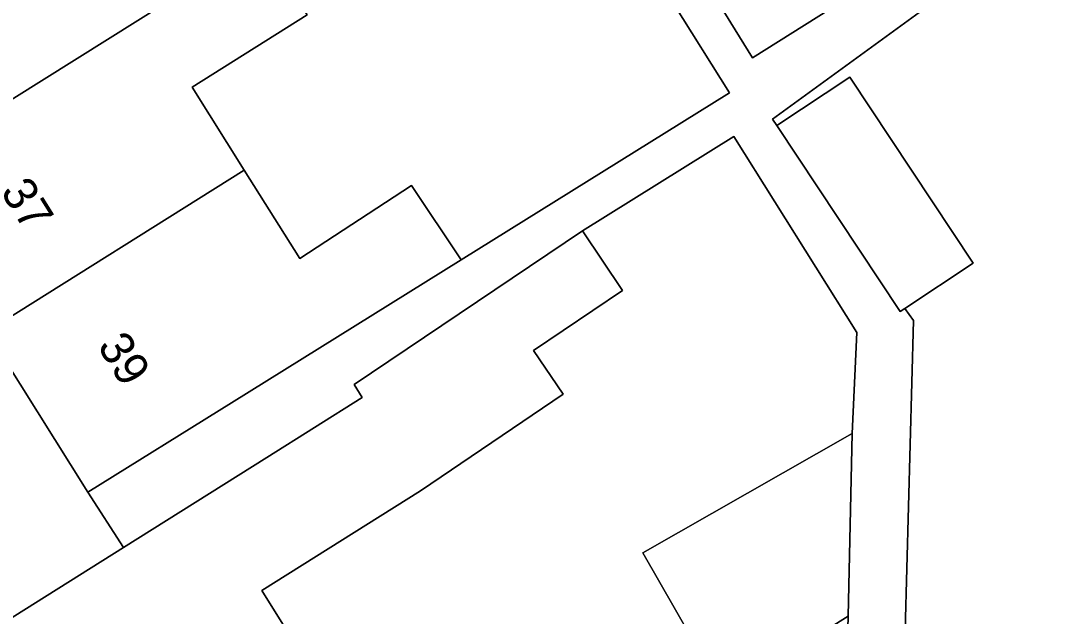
# Model space of a CAD drawing. Extents: x 161798 to 162385, y 382315 to 382833.
# Drawn here: x 162098.63 to 162128.92, y 382508.94 to 382526.57 of the extents above; entities that cross this region are included whole.
import ezdxf

# ---------------------------------------------------------------- set-up
doc = ezdxf.new("R2010")
doc.units = 0
for name, color, linetype in [('IMGEO_Erf', 7, 'Continuous'), ('IMGEO_Pand', 7, 'Continuous'), ('IMGEO_Pand_nummerreeks', 7, 'Continuous'), ('IMGEO_Voetpad_open', 7, 'Continuous')]:
    doc.layers.add(name, color=color, linetype=linetype)

msp = doc.modelspace()

# ---------------------------------------------------------------- linework, layer by layer
at = {"layer": 'IMGEO_Erf'}
for points in [[(162095.509, 382537.683), (162098.864, 382539.812), (162100.07, 382537.912), (162101.435, 382535.761), (162098.057, 382533.617), (162099.576, 382531.194), (162101.171, 382528.649), (162104.559, 382530.785), (162105.766, 382528.87), (162107.111, 382526.737), (162103.713, 382524.594), (162105.249, 382522.144), (162106.891, 382519.523), (162110.198, 382521.684), (162111.664, 382519.483), (162119.597, 382524.422), (162113.015, 382534.923), (162101.682, 382553.006), (162096.508, 382561.261)], [(162131.393, 382531.31), (162120.869, 382523.652), (162121.001, 382523.458), (162123.156, 382524.886), (162126.802, 382519.386), (162124.78, 382518.047), (162125.039, 382517.695), (162124.601, 382501.194), (162127.361, 382492.073), (162125.298, 382486.194), (162124.059, 382486.638), (162125.938, 382492.083), (162125.713, 382492.737), (162123.661, 382491.451), (162123.957, 382490.978), (162119.474, 382488.169), (162121.35, 382485.177)], [(162122.887, 382500.941), (162123.109, 382508.947), (162119.43, 382506.643), (162117.034, 382510.827), (162123.222, 382514.347), (162123.367, 382517.339), (162119.729, 382523.139), (162115.249, 382520.35), (162116.439, 382518.581), (162113.803, 382516.806), (162114.676, 382515.51), (162110.466, 382512.656), (162105.766, 382509.713), (162107.478, 382506.979)]]:
    msp.add_lwpolyline(points, dxfattribs=at)
at = {"layer": 'IMGEO_Pand'}
for points in [[(162120.283, 382525.463), (162122.585, 382526.907), (162117.02, 382535.897), (162114.714, 382534.472)], [(162099.576, 382531.194), (162091.965, 382526.421), (162094.758, 382521.967), (162105.766, 382528.87), (162104.559, 382530.785), (162101.171, 382528.649)], [(162094.758, 382521.967), (162097.64, 382517.372), (162105.249, 382522.144), (162103.713, 382524.594), (162107.111, 382526.737), (162105.766, 382528.87)], [(162121.001, 382523.458), (162124.646, 382517.958), (162124.78, 382518.047), (162126.802, 382519.386), (162123.156, 382524.886)], [(162105.249, 382522.144), (162097.64, 382517.372), (162100.624, 382512.613), (162104.871, 382515.254), (162111.664, 382519.483), (162110.198, 382521.684), (162106.891, 382519.523)], [(162105.918, 382513.642), (162101.682, 382510.985), (162096.463, 382507.711), (162099.911, 382502.241), (162107.478, 382506.979), (162105.766, 382509.713), (162110.466, 382512.656), (162114.676, 382515.51), (162113.803, 382516.806), (162116.439, 382518.581), (162115.249, 382520.35), (162108.495, 382515.802), (162108.74, 382515.412)], [(162123.222, 382514.347), (162117.034, 382510.827), (162119.43, 382506.643), (162123.109, 382508.947)]]:
    msp.add_lwpolyline(points, close=True, dxfattribs=at)
at = {"layer": 'IMGEO_Voetpad_open'}
for points in [[(162113.015, 382534.923), (162119.597, 382524.422), (162111.664, 382519.483), (162104.871, 382515.254), (162100.624, 382512.613), (162101.682, 382510.985), (162105.918, 382513.642), (162108.74, 382515.412), (162108.495, 382515.802), (162115.249, 382520.35), (162119.729, 382523.139), (162123.367, 382517.339), (162123.222, 382514.347), (162123.109, 382508.947), (162122.887, 382500.941)], [(162122.585, 382526.907), (162120.283, 382525.463), (162114.714, 382534.472)], [(162124.601, 382501.194), (162125.039, 382517.695), (162124.78, 382518.047), (162124.646, 382517.958), (162121.001, 382523.458), (162120.869, 382523.652), (162131.393, 382531.31)], [(162106.885, 382491.178), (162103.453, 382496.623), (162101.324, 382500), (162099.911, 382502.241), (162096.463, 382507.711), (162101.682, 382510.985), (162100.624, 382512.613), (162097.64, 382517.372)]]:
    msp.add_lwpolyline(points, dxfattribs=at)

# ---------------------------------------------------------------- texts
at = {"layer": 'IMGEO_Pand_nummerreeks'}
for s, p in [('37', (162098.022, 382521.505)), ('39', (162100.887, 382516.936))]:
    msp.add_text(s, height=1, rotation=302.0927, dxfattribs=at).set_placement(p)

doc.saveas('drawing.dxf')
